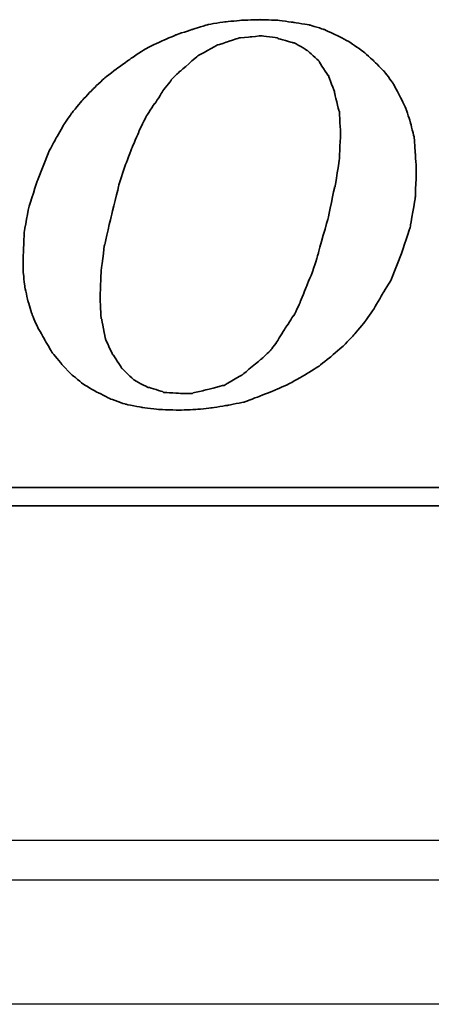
# Model space of a CAD drawing. Header units: millimetres. Extents: x 2891 to 6329, y -1599 to 860.
# Tile 455 of 620: x 5452.51 to 5457.66, y -918.95 to -906.64. Entities that reach past the tile are written whole.
import ezdxf
from ezdxf.lldxf.tags import DXFTag

# ---------------------------------------------------------------- set-up
doc = ezdxf.new("R2010")
doc.units = ezdxf.units.MM
doc.layers.get('0').update_dxf_attribs({"linetype": 'CONTINUOUS'})
doc.layers.add('DIM', color=4, linetype='CONTINUOUS')
doc.layers.add('layer 1', color=7, linetype='CONTINUOUS')
tags = doc.linetypes.add('DASHED', pattern=[25.72, 12.86, -12.86]).pattern_tags.tags
tags[6:7] = [DXFTag(74, 4), DXFTag(75, 0), DXFTag(340, '0'), DXFTag(46, 0.0), DXFTag(50, 0.0), DXFTag(44, 0.0), DXFTag(45, 0.0)]
tags[4:5] = [DXFTag(74, 4), DXFTag(75, 0), DXFTag(340, '0'), DXFTag(46, 0.0), DXFTag(50, 0.0), DXFTag(44, 0.0), DXFTag(45, 0.0)]

# ---------------------------------------------------------------- blocks, each defined once
blk = doc.blocks.new('TBI MOTION logo(完整正式版)')
at = {"layer": 'layer 1', "color": 22, "lineweight": 35}
for points, knots in [([(35.79625, -6.98375), (35.79625, -6.98375), (36.23125, -7.43875), (36.23125, -7.43875), (36.23125, -7.43875), (36.23125, -7.43875), (36.75625, -7.87125), (36.75625, -7.87125), (36.75625, -7.87125), (36.75625, -7.87125), (37.33125, -8.20375), (37.33125, -8.20375), (37.33125, -8.20375), (37.33125, -8.20375), (37.95625, -8.51875), (37.95625, -8.51875), (37.95625, -8.51875), (37.95625, -8.51875), (38.62625, -8.75875), (38.62625, -8.75875), (38.62625, -8.75875), (38.62625, -8.75875), (39.37125, -8.90375), (39.37125, -8.90375), (39.37125, -8.90375), (39.37125, -8.90375), (40.14125, -8.99875), (40.14125, -8.99875), (40.14125, -8.99875), (40.14125, -8.99875), (41.02625, -9.02375), (41.02625, -9.02375), (41.02625, -9.02375), (41.02625, -9.02375), (41.74625, -8.99875), (41.74625, -8.99875), (41.74625, -8.99875), (41.74625, -8.99875), (42.46625, -8.92375), (42.46625, -8.92375), (42.46625, -8.92375), (42.46625, -8.92375), (43.21125, -8.80625), (43.21125, -8.80625), (43.21125, -8.80625), (43.21125, -8.80625), (43.93125, -8.66375), (43.93125, -8.66375), (43.93125, -8.66375), (43.93125, -8.66375), (44.62625, -8.39875), (44.62625, -8.39875), (44.62625, -8.39875), (44.62625, -8.39875), (45.29625, -8.13375), (45.29625, -8.13375), (45.29625, -8.13375), (45.29625, -8.13375), (45.94625, -7.84375), (45.94625, -7.84375), (45.94625, -7.84375), (45.94625, -7.84375), (46.61625, -7.46375), (46.61625, -7.46375), (46.61625, -7.46375), (46.61625, -7.46375), (47.24125, -7.07875), (47.24125, -7.07875), (47.24125, -7.07875), (47.24125, -7.07875), (47.81625, -6.62375), (47.81625, -6.62375), (47.81625, -6.62375), (47.81625, -6.62375), (48.36875, -6.14375), (48.36875, -6.14375), (48.36875, -6.14375), (48.36875, -6.14375), (48.84625, -5.64125), (48.84625, -5.64125), (48.84625, -5.64125), (48.84625, -5.64125), (49.32625, -5.06375), (49.32625, -5.06375), (49.32625, -5.06375), (49.32625, -5.06375), (49.71125, -4.51374), (49.71125, -4.51374), (49.71125, -4.51374), (49.71125, -4.51374), (50.09625, -3.83874), (50.09625, -3.83874), (50.09625, -3.83874), (50.09625, -3.83874), (50.48125, -3.21374), (50.48125, -3.21374), (50.48125, -3.21374), (50.48125, -3.21374), (50.96125, -1.99125), (50.96125, -1.99125), (50.96125, -1.99125), (50.96125, -1.99125), (51.34375, -0.81875), (51.34375, -0.81875), (51.34375, -0.81875), (51.34375, -0.81875), (51.56125, 0.45624), (51.56125, 0.45624), (51.56125, 0.45624), (51.56125, 0.45624), (51.60625, 1.67624), (51.60625, 1.67624), (51.60625, 1.67624), (51.60625, 1.67624), (51.56125, 2.44625), (51.56125, 2.44625), (51.56125, 2.44625), (51.56125, 2.44625), (51.51125, 3.14125), (51.51125, 3.14125), (51.51125, 3.14125), (51.51125, 3.14125), (51.34375, 3.81125), (51.34375, 3.81125), (51.34375, 3.81125), (51.34375, 3.81125), (51.15125, 4.41125), (51.15125, 4.41125), (51.15125, 4.41125), (51.15125, 4.41125), (50.86125, 5.01125), (50.86125, 5.01125), (50.86125, 5.01125), (50.86125, 5.01125), (50.55125, 5.58875), (50.55125, 5.58875), (50.55125, 5.58875), (50.55125, 5.58875), (50.16625, 6.09125), (50.16625, 6.09125), (50.16625, 6.09125), (50.16625, 6.09125), (49.71125, 6.54875), (49.71125, 6.54875), (49.71125, 6.54875), (49.71125, 6.54875), (49.23125, 6.98125), (49.23125, 6.98125), (49.23125, 6.98125), (49.23125, 6.98125), (48.67875, 7.36625), (48.67875, 7.36625), (48.67875, 7.36625), (48.67875, 7.36625), (48.10375, 7.67625), (48.10375, 7.67625), (48.10375, 7.67625), (48.10375, 7.67625), (47.48125, 7.96375), (47.48125, 7.96375), (47.48125, 7.96375), (47.48125, 7.96375), (46.85625, 8.15625), (46.85625, 8.15625), (46.85625, 8.15625), (46.85625, 8.15625), (46.13625, 8.27624), (46.13625, 8.27624), (46.13625, 8.27624), (46.13625, 8.27624), (45.39125, 8.37125), (45.39125, 8.37125), (45.39125, 8.37125), (45.39125, 8.37125), (44.62625, 8.39624), (44.62625, 8.39624), (44.62625, 8.39624), (44.62625, 8.39624), (43.83625, 8.37125), (43.83625, 8.37125), (43.83625, 8.37125), (43.83625, 8.37125), (43.09125, 8.30125), (43.09125, 8.30125), (43.09125, 8.30125), (43.09125, 8.30125), (42.32125, 8.18125), (42.32125, 8.18125), (42.32125, 8.18125), (42.32125, 8.18125), (41.62875, 7.96375), (41.62875, 7.96375), (41.62875, 7.96375), (41.62875, 7.96375), (40.90625, 7.72625), (40.90625, 7.72625), (40.90625, 7.72625), (40.90625, 7.72625), (40.23624, 7.43625), (40.23624, 7.43625), (40.23624, 7.43625), (40.23624, 7.43625), (39.54124, 7.10125), (39.54124, 7.10125), (39.54124, 7.10125), (39.54124, 7.10125), (38.91625, 6.69125), (38.91625, 6.69125), (38.91625, 6.69125), (38.91625, 6.69125), (38.31625, 6.26125), (38.31625, 6.26125), (38.31625, 6.26125), (38.31625, 6.26125), (37.69125, 5.78125), (37.69125, 5.78125), (37.69125, 5.78125), (37.69125, 5.78125), (37.18625, 5.30125), (37.18625, 5.30125), (37.18625, 5.30125), (37.18625, 5.30125), (36.70625, 4.79624), (36.70625, 4.79624), (36.70625, 4.79624), (36.70625, 4.79624), (36.23125, 4.22125), (36.23125, 4.22125), (36.23125, 4.22125), (36.23125, 4.22125), (35.87124, 3.69375), (35.87124, 3.69375), (35.87124, 3.69375), (35.87124, 3.69375), (35.53125, 3.09125), (35.53125, 3.09125), (35.53125, 3.09125), (35.53125, 3.09125), (35.19875, 2.47125), (35.19875, 2.47125), (35.19875, 2.47125), (35.19875, 2.47125), (34.71625, 1.24625), (34.71625, 1.24625), (34.71625, 1.24625), (34.71625, 1.24625), (34.33125, 0.06874), (34.33125, 0.06874), (34.33125, 0.06874), (34.33125, 0.06874), (34.11625, -1.07875), (34.11625, -1.07875), (34.11625, -1.07875), (34.11625, -1.07875), (34.07125, -2.15875), (34.07125, -2.15875), (34.07125, -2.15875), (34.07125, -2.15875), (34.07125, -2.85375), (34.07125, -2.85375), (34.07125, -2.85375), (34.07125, -2.85375), (34.14125, -3.50375), (34.14125, -3.50375), (34.14125, -3.50375), (34.14125, -3.50375), (34.28625, -4.17375), (34.28625, -4.17375), (34.28625, -4.17375), (34.28625, -4.17375), (34.47625, -4.77624), (34.47625, -4.77624), (34.47625, -4.77624), (34.47625, -4.77624), (34.71625, -5.32625), (34.71625, -5.32625), (34.71625, -5.32625), (34.71625, -5.32625), (35.05375, -5.92875), (35.05375, -5.92875), (35.05375, -5.92875), (35.05375, -5.92875), (35.36375, -6.45375), (35.36375, -6.45375), (35.36375, -6.45375), (35.36375, -6.45375), (35.79625, -6.98375), (35.79625, -6.98375)], [0, 0, 0, 0, 0.01388889, 0.01388889, 0.01388889, 0.0138889, 0.02777778, 0.02777778, 0.02777778, 0.02777779, 0.04166667, 0.04166667, 0.04166667, 0.04166668, 0.05555556, 0.05555556, 0.05555556, 0.05555557, 0.06944444, 0.06944444, 0.06944444, 0.06944445, 0.08333333, 0.08333333, 0.08333333, 0.08333334, 0.09722222, 0.09722222, 0.09722222, 0.09722223, 0.11111111, 0.11111111, 0.11111111, 0.11111112, 0.125, 0.125, 0.125, 0.12500001, 0.13888889, 0.13888889, 0.13888889, 0.1388889, 0.15277778, 0.15277778, 0.15277778, 0.15277779, 0.16666667, 0.16666667, 0.16666667, 0.16666668, 0.18055556, 0.18055556, 0.18055556, 0.18055557, 0.19444444, 0.19444444, 0.19444444, 0.19444445, 0.20833333, 0.20833333, 0.20833333, 0.20833334, 0.22222222, 0.22222222, 0.22222222, 0.22222223, 0.23611111, 0.23611111, 0.23611111, 0.23611112, 0.25, 0.25, 0.25, 0.25000001, 0.26388889, 0.26388889, 0.26388889, 0.2638889, 0.27777778, 0.27777778, 0.27777778, 0.27777779, 0.29166667, 0.29166667, 0.29166667, 0.29166668, 0.30555556, 0.30555556, 0.30555556, 0.30555557, 0.31944444, 0.31944444, 0.31944444, 0.31944445, 0.33333333, 0.33333333, 0.33333333, 0.33333334, 0.34722222, 0.34722222, 0.34722222, 0.34722223, 0.36111111, 0.36111111, 0.36111111, 0.36111112, 0.375, 0.375, 0.375, 0.37500001, 0.38888889, 0.38888889, 0.38888889, 0.3888889, 0.40277778, 0.40277778, 0.40277778, 0.40277779, 0.41666667, 0.41666667, 0.41666667, 0.41666668, 0.43055556, 0.43055556, 0.43055556, 0.43055557, 0.44444444, 0.44444444, 0.44444444, 0.44444445, 0.45833333, 0.45833333, 0.45833333, 0.45833334, 0.47222222, 0.47222222, 0.47222222, 0.47222223, 0.48611111, 0.48611111, 0.48611111, 0.48611112, 0.5, 0.5, 0.5, 0.50000001, 0.51388889, 0.51388889, 0.51388889, 0.5138889, 0.52777778, 0.52777778, 0.52777778, 0.52777779, 0.54166667, 0.54166667, 0.54166667, 0.54166668, 0.55555556, 0.55555556, 0.55555556, 0.55555557, 0.56944444, 0.56944444, 0.56944444, 0.56944445, 0.58333333, 0.58333333, 0.58333333, 0.58333334, 0.59722222, 0.59722222, 0.59722222, 0.59722223, 0.61111111, 0.61111111, 0.61111111, 0.61111112, 0.625, 0.625, 0.625, 0.62500001, 0.63888889, 0.63888889, 0.63888889, 0.6388889, 0.65277778, 0.65277778, 0.65277778, 0.65277779, 0.66666667, 0.66666667, 0.66666667, 0.66666668, 0.68055556, 0.68055556, 0.68055556, 0.68055557, 0.69444444, 0.69444444, 0.69444444, 0.69444445, 0.70833333, 0.70833333, 0.70833333, 0.70833334, 0.72222222, 0.72222222, 0.72222222, 0.72222223, 0.73611111, 0.73611111, 0.73611111, 0.73611112, 0.75, 0.75, 0.75, 0.75000001, 0.76388889, 0.76388889, 0.76388889, 0.7638889, 0.77777778, 0.77777778, 0.77777778, 0.77777779, 0.79166667, 0.79166667, 0.79166667, 0.79166668, 0.80555556, 0.80555556, 0.80555556, 0.80555557, 0.81944444, 0.81944444, 0.81944444, 0.81944445, 0.83333333, 0.83333333, 0.83333333, 0.83333334, 0.84722222, 0.84722222, 0.84722222, 0.84722223, 0.86111111, 0.86111111, 0.86111111, 0.86111112, 0.875, 0.875, 0.875, 0.87500001, 0.88888889, 0.88888889, 0.88888889, 0.8888889, 0.90277778, 0.90277778, 0.90277778, 0.90277779, 0.91666667, 0.91666667, 0.91666667, 0.91666668, 0.93055556, 0.93055556, 0.93055556, 0.93055557, 0.94444444, 0.94444444, 0.94444444, 0.94444445, 0.95833333, 0.95833333, 0.95833333, 0.95833334, 0.97222222, 0.97222222, 0.97222222, 0.97222223, 0.98611111, 0.98611111, 0.98611111, 0.98611112, 1, 1, 1, 1]), ([(38.33875, 1.03124), (38.33875, 1.03124), (38.62625, 1.89625), (38.62625, 1.89625), (38.62625, 1.89625), (38.62625, 1.89625), (38.91625, 2.66375), (38.91625, 2.66375), (38.91625, 2.66375), (38.91625, 2.66375), (39.22625, 3.38125), (39.22625, 3.38125), (39.22625, 3.38125), (39.22625, 3.38125), (39.22625, 3.40624), (39.22625, 3.40624), (39.22625, 3.40624), (39.22625, 3.40624), (39.56124, 4.07624), (39.56124, 4.07624), (39.56124, 4.07624), (39.56124, 4.07624), (39.92125, 4.65125), (39.92125, 4.65125), (39.92125, 4.65125), (39.92125, 4.65125), (39.94625, 4.65125), (39.94625, 4.65125), (39.94625, 4.65125), (39.94625, 4.65125), (40.28125, 5.17875), (40.28125, 5.17875), (40.28125, 5.17875), (40.28125, 5.17875), (40.28125, 5.20375), (40.28125, 5.20375), (40.28125, 5.20375), (40.28125, 5.20375), (40.66875, 5.68625), (40.66875, 5.68625), (40.66875, 5.68625), (40.66875, 5.68625), (40.66875, 5.70625), (40.66875, 5.70625), (40.66875, 5.70625), (40.66875, 5.70625), (41.05124, 6.09125), (41.05124, 6.09125), (41.05124, 6.09125), (41.05124, 6.09125), (41.07625, 6.09125), (41.07625, 6.09125), (41.07625, 6.09125), (41.07625, 6.09125), (41.84125, 6.76625), (41.84125, 6.76625), (41.84125, 6.76625), (41.84125, 6.76625), (41.86625, 6.78625), (41.86625, 6.78625), (41.86625, 6.78625), (41.86625, 6.78625), (42.73125, 7.26624), (42.73125, 7.26624), (42.73125, 7.26624), (42.73125, 7.26624), (42.75625, 7.26624), (42.75625, 7.26624), (42.75625, 7.26624), (42.75625, 7.26624), (43.18625, 7.41125), (43.18625, 7.41125), (43.18625, 7.41125), (43.18625, 7.41125), (43.64125, 7.55625), (43.64125, 7.55625), (43.64125, 7.55625), (43.64125, 7.55625), (43.66625, 7.55625), (43.66625, 7.55625), (43.66625, 7.55625), (43.66625, 7.55625), (43.69125, 7.58124), (43.69125, 7.58124), (43.69125, 7.58124), (43.69125, 7.58124), (44.19125, 7.62625), (44.19125, 7.62625), (44.19125, 7.62625), (44.19125, 7.62625), (44.67125, 7.67625), (44.67125, 7.67625), (44.67125, 7.67625), (44.67125, 7.67625), (44.69625, 7.67625), (44.69625, 7.67625), (44.69625, 7.67625), (44.69625, 7.67625), (45.41875, 7.58124), (45.41875, 7.58124), (45.41875, 7.58124), (45.41875, 7.58124), (45.44125, 7.55625), (45.44125, 7.55625), (45.44125, 7.55625), (45.44125, 7.55625), (46.11125, 7.36625), (46.11125, 7.36625), (46.11125, 7.36625), (46.11125, 7.36625), (46.13625, 7.36625), (46.13625, 7.36625), (46.13625, 7.36625), (46.13625, 7.36625), (46.15875, 7.36625), (46.15875, 7.36625), (46.15875, 7.36625), (46.15875, 7.36625), (46.73625, 7.02624), (46.73625, 7.02624), (46.73625, 7.02624), (46.73625, 7.02624), (46.76125, 7.00624), (46.76125, 7.00624), (46.76125, 7.00624), (46.76125, 7.00624), (47.24125, 6.57124), (47.24125, 6.57124), (47.24125, 6.57124), (47.24125, 6.57124), (47.26625, 6.54875), (47.26625, 6.54875), (47.26625, 6.54875), (47.26625, 6.54875), (47.26625, 6.52375), (47.26625, 6.52375), (47.26625, 6.52375), (47.26625, 6.52375), (47.67375, 5.89875), (47.67375, 5.89875), (47.67375, 5.89875), (47.67375, 5.89875), (47.69625, 5.89875), (47.69625, 5.89875), (47.69625, 5.89875), (47.69625, 5.89875), (47.69625, 5.87625), (47.69625, 5.87625), (47.69625, 5.87625), (47.69625, 5.87625), (47.96125, 5.15625), (47.96125, 5.15625), (47.96125, 5.15625), (47.96125, 5.15625), (47.96125, 5.13125), (47.96125, 5.13125), (47.96125, 5.13125), (47.96125, 5.13125), (48.15125, 4.31875), (48.15125, 4.31875), (48.15125, 4.31875), (48.15125, 4.31875), (48.17625, 4.31875), (48.17625, 4.31875), (48.17625, 4.31875), (48.17625, 4.31875), (48.17625, 4.29125), (48.17625, 4.29125), (48.17625, 4.29125), (48.17625, 4.29125), (48.22625, 3.33125), (48.22625, 3.33125), (48.22625, 3.33125), (48.22625, 3.33125), (48.22625, 3.30875), (48.22625, 3.30875), (48.22625, 3.30875), (48.22625, 3.30875), (48.17625, 2.20624), (48.17625, 2.20624), (48.17625, 2.20624), (48.17625, 2.20624), (48.17625, 2.18124), (48.17625, 2.18124), (48.17625, 2.18124), (48.17625, 2.18124), (47.98375, 0.93624), (47.98375, 0.93624), (47.98375, 0.93624), (47.98375, 0.93624), (47.96125, 0.93624), (47.96125, 0.93624), (47.96125, 0.93624), (47.96125, 0.93624), (47.67375, -0.45874), (47.67375, -0.45874), (47.67375, -0.45874), (47.67375, -0.45874), (47.24125, -1.99125), (47.24125, -1.99125), (47.24125, -1.99125), (47.24125, -1.99125), (47.24125, -2.01874), (47.24125, -2.01874), (47.24125, -2.01874), (47.24125, -2.01874), (47.00125, -2.78375), (47.00125, -2.78375), (47.00125, -2.78375), (47.00125, -2.78375), (46.71125, -3.50375), (46.71125, -3.50375), (46.71125, -3.50375), (46.71125, -3.50375), (46.42625, -4.19875), (46.42625, -4.19875), (46.42625, -4.19875), (46.42625, -4.19875), (46.42625, -4.22375), (46.42625, -4.22375), (46.42625, -4.22375), (46.42625, -4.22375), (46.13625, -4.82374), (46.13625, -4.82374), (46.13625, -4.82374), (46.13625, -4.82374), (46.11125, -4.82374), (46.11125, -4.82374), (46.11125, -4.82374), (46.11125, -4.82374), (45.77625, -5.35125), (45.77625, -5.35125), (45.77625, -5.35125), (45.77625, -5.35125), (45.44125, -5.87875), (45.44125, -5.87875), (45.44125, -5.87875), (45.44125, -5.87875), (45.44125, -5.90375), (45.44125, -5.90375), (45.44125, -5.90375), (45.44125, -5.90375), (45.10625, -6.35875), (45.10625, -6.35875), (45.10625, -6.35875), (45.10625, -6.35875), (45.08125, -6.38375), (45.08125, -6.38375), (45.08125, -6.38375), (45.08125, -6.38375), (44.69625, -6.74375), (44.69625, -6.74375), (44.69625, -6.74375), (44.69625, -6.74375), (43.88375, -7.41625), (43.88375, -7.41625), (43.88375, -7.41625), (43.88375, -7.41625), (43.85625, -7.43875), (43.85625, -7.43875), (43.85625, -7.43875), (43.85625, -7.43875), (43.04125, -7.91875), (43.04125, -7.91875), (43.04125, -7.91875), (43.04125, -7.91875), (43.01625, -7.91875), (43.01625, -7.91875), (43.01625, -7.91875), (43.01625, -7.91875), (42.99625, -7.91875), (42.99625, -7.91875), (42.99625, -7.91875), (42.99625, -7.91875), (42.08125, -8.15875), (42.08125, -8.15875), (42.08125, -8.15875), (42.08125, -8.15875), (41.65125, -8.25625), (41.65125, -8.25625), (41.65125, -8.25625), (41.65125, -8.25625), (41.62875, -8.27875), (41.62875, -8.27875), (41.62875, -8.27875), (41.62875, -8.27875), (41.60125, -8.27875), (41.60125, -8.27875), (41.60125, -8.27875), (41.60125, -8.27875), (41.12125, -8.27875), (41.12125, -8.27875), (41.12125, -8.27875), (41.12125, -8.27875), (40.35624, -8.23125), (40.35624, -8.23125), (40.35624, -8.23125), (40.35624, -8.23125), (40.33125, -8.23125), (40.33125, -8.23125), (40.33125, -8.23125), (40.33125, -8.23125), (40.30625, -8.20375), (40.30625, -8.20375), (40.30625, -8.20375), (40.30625, -8.20375), (39.68375, -8.01375), (39.68375, -8.01375), (39.68375, -8.01375), (39.68375, -8.01375), (39.66124, -8.01375), (39.66124, -8.01375), (39.66124, -8.01375), (39.66124, -8.01375), (39.63625, -8.01375), (39.63625, -8.01375), (39.63625, -8.01375), (39.63625, -8.01375), (39.01125, -7.67875), (39.01125, -7.67875), (39.01125, -7.67875), (39.01125, -7.67875), (38.98875, -7.65375), (38.98875, -7.65375), (38.98875, -7.65375), (38.98875, -7.65375), (38.48625, -7.17375), (38.48625, -7.17375), (38.48625, -7.17375), (38.48625, -7.17375), (38.45875, -7.14875), (38.45875, -7.14875), (38.45875, -7.14875), (38.45875, -7.14875), (38.45875, -7.12875), (38.45875, -7.12875), (38.45875, -7.12875), (38.45875, -7.12875), (38.07625, -6.54875), (38.07625, -6.54875), (38.07625, -6.54875), (38.07625, -6.54875), (38.05125, -6.54875), (38.05125, -6.54875), (38.05125, -6.54875), (38.05125, -6.54875), (38.05125, -6.52875), (38.05125, -6.52875), (38.05125, -6.52875), (38.05125, -6.52875), (37.74125, -5.85375), (37.74125, -5.85375), (37.74125, -5.85375), (37.74125, -5.85375), (37.74125, -5.82875), (37.74125, -5.82875), (37.74125, -5.82875), (37.74125, -5.82875), (37.57375, -4.96875), (37.57375, -4.96875), (37.57375, -4.96875), (37.57375, -4.96875), (37.54625, -4.94375), (37.54625, -4.94375), (37.54625, -4.94375), (37.54625, -4.94375), (37.50125, -4.03375), (37.50125, -4.03375), (37.50125, -4.03375), (37.50125, -4.03375), (37.50125, -4.00875), (37.50125, -4.00875), (37.50125, -4.00875), (37.50125, -4.00875), (37.54625, -2.85375), (37.54625, -2.85375), (37.54625, -2.85375), (37.54625, -2.85375), (37.69125, -1.65875), (37.69125, -1.65875), (37.69125, -1.65875), (37.69125, -1.65875), (37.71624, -1.63375), (37.71624, -1.63375), (37.71624, -1.63375), (37.71624, -1.63375), (38.00375, -0.33875), (38.00375, -0.33875), (38.00375, -0.33875), (38.00375, -0.33875), (38.33875, 1.00624), (38.33875, 1.00624), (38.33875, 1.00624), (38.33875, 1.00624), (38.33875, 1.03124), (38.33875, 1.03124)], [0, 0, 0, 0, 0.01010101, 0.01010101, 0.01010101, 0.01010102, 0.02020202, 0.02020202, 0.02020202, 0.02020203, 0.03030303, 0.03030303, 0.03030303, 0.03030304, 0.04040404, 0.04040404, 0.04040404, 0.04040405, 0.05050505, 0.05050505, 0.05050505, 0.05050506, 0.06060606, 0.06060606, 0.06060606, 0.06060607, 0.07070707, 0.07070707, 0.07070707, 0.07070708, 0.08080808, 0.08080808, 0.08080808, 0.08080809, 0.09090909, 0.09090909, 0.09090909, 0.0909091, 0.1010101, 0.1010101, 0.1010101, 0.10101011, 0.11111111, 0.11111111, 0.11111111, 0.11111112, 0.12121212, 0.12121212, 0.12121212, 0.12121213, 0.13131313, 0.13131313, 0.13131313, 0.13131314, 0.14141414, 0.14141414, 0.14141414, 0.14141415, 0.15151515, 0.15151515, 0.15151515, 0.15151516, 0.16161616, 0.16161616, 0.16161616, 0.16161617, 0.17171717, 0.17171717, 0.17171717, 0.17171718, 0.18181818, 0.18181818, 0.18181818, 0.18181819, 0.19191919, 0.19191919, 0.19191919, 0.1919192, 0.2020202, 0.2020202, 0.2020202, 0.20202021, 0.21212121, 0.21212121, 0.21212121, 0.21212122, 0.22222222, 0.22222222, 0.22222222, 0.22222223, 0.23232323, 0.23232323, 0.23232323, 0.23232324, 0.24242424, 0.24242424, 0.24242424, 0.24242425, 0.25252525, 0.25252525, 0.25252525, 0.25252526, 0.26262626, 0.26262626, 0.26262626, 0.26262627, 0.27272727, 0.27272727, 0.27272727, 0.27272728, 0.28282828, 0.28282828, 0.28282828, 0.28282829, 0.29292929, 0.29292929, 0.29292929, 0.2929293, 0.3030303, 0.3030303, 0.3030303, 0.30303031, 0.31313131, 0.31313131, 0.31313131, 0.31313132, 0.32323232, 0.32323232, 0.32323232, 0.32323233, 0.33333333, 0.33333333, 0.33333333, 0.33333334, 0.34343434, 0.34343434, 0.34343434, 0.34343435, 0.35353535, 0.35353535, 0.35353535, 0.35353536, 0.36363636, 0.36363636, 0.36363636, 0.36363637, 0.37373737, 0.37373737, 0.37373737, 0.37373738, 0.38383838, 0.38383838, 0.38383838, 0.38383839, 0.39393939, 0.39393939, 0.39393939, 0.3939394, 0.4040404, 0.4040404, 0.4040404, 0.40404041, 0.41414141, 0.41414141, 0.41414141, 0.41414142, 0.42424242, 0.42424242, 0.42424242, 0.42424243, 0.43434343, 0.43434343, 0.43434343, 0.43434344, 0.44444444, 0.44444444, 0.44444444, 0.44444445, 0.45454545, 0.45454545, 0.45454545, 0.45454546, 0.46464646, 0.46464646, 0.46464646, 0.46464647, 0.47474747, 0.47474747, 0.47474747, 0.47474748, 0.48484848, 0.48484848, 0.48484848, 0.48484849, 0.49494949, 0.49494949, 0.49494949, 0.4949495, 0.50505051, 0.50505051, 0.50505051, 0.50505052, 0.51515152, 0.51515152, 0.51515152, 0.51515153, 0.52525253, 0.52525253, 0.52525253, 0.52525254, 0.53535354, 0.53535354, 0.53535354, 0.53535355, 0.54545455, 0.54545455, 0.54545455, 0.54545456, 0.55555556, 0.55555556, 0.55555556, 0.55555557, 0.56565657, 0.56565657, 0.56565657, 0.56565658, 0.57575758, 0.57575758, 0.57575758, 0.57575759, 0.58585859, 0.58585859, 0.58585859, 0.5858586, 0.5959596, 0.5959596, 0.5959596, 0.59595961, 0.60606061, 0.60606061, 0.60606061, 0.60606062, 0.61616162, 0.61616162, 0.61616162, 0.61616163, 0.62626263, 0.62626263, 0.62626263, 0.62626264, 0.63636364, 0.63636364, 0.63636364, 0.63636365, 0.64646465, 0.64646465, 0.64646465, 0.64646466, 0.65656566, 0.65656566, 0.65656566, 0.65656567, 0.66666667, 0.66666667, 0.66666667, 0.66666668, 0.67676768, 0.67676768, 0.67676768, 0.67676769, 0.68686869, 0.68686869, 0.68686869, 0.6868687, 0.6969697, 0.6969697, 0.6969697, 0.69696971, 0.70707071, 0.70707071, 0.70707071, 0.70707072, 0.71717172, 0.71717172, 0.71717172, 0.71717173, 0.72727273, 0.72727273, 0.72727273, 0.72727274, 0.73737374, 0.73737374, 0.73737374, 0.73737375, 0.74747475, 0.74747475, 0.74747475, 0.74747476, 0.75757576, 0.75757576, 0.75757576, 0.75757577, 0.76767677, 0.76767677, 0.76767677, 0.76767678, 0.77777778, 0.77777778, 0.77777778, 0.77777779, 0.78787879, 0.78787879, 0.78787879, 0.7878788, 0.7979798, 0.7979798, 0.7979798, 0.79797981, 0.80808081, 0.80808081, 0.80808081, 0.80808082, 0.81818182, 0.81818182, 0.81818182, 0.81818183, 0.82828283, 0.82828283, 0.82828283, 0.82828284, 0.83838384, 0.83838384, 0.83838384, 0.83838385, 0.84848485, 0.84848485, 0.84848485, 0.84848486, 0.85858586, 0.85858586, 0.85858586, 0.85858587, 0.86868687, 0.86868687, 0.86868687, 0.86868688, 0.87878788, 0.87878788, 0.87878788, 0.87878789, 0.88888889, 0.88888889, 0.88888889, 0.8888889, 0.8989899, 0.8989899, 0.8989899, 0.89898991, 0.90909091, 0.90909091, 0.90909091, 0.90909092, 0.91919192, 0.91919192, 0.91919192, 0.91919193, 0.92929293, 0.92929293, 0.92929293, 0.92929294, 0.93939394, 0.93939394, 0.93939394, 0.93939395, 0.94949495, 0.94949495, 0.94949495, 0.94949496, 0.95959596, 0.95959596, 0.95959596, 0.95959597, 0.96969697, 0.96969697, 0.96969697, 0.96969698, 0.97979798, 0.97979798, 0.97979798, 0.97979799, 0.98989899, 0.98989899, 0.98989899, 0.989899, 1, 1, 1, 1]), ([(75.90875, -9.47875), (75.90875, -9.47875), (75.90875, -12.28625), (75.90875, -12.28625), (75.90875, -12.28625), (75.90875, -12.28625), (75.90875, -12.47875), (75.90875, -12.47875), (75.90875, -12.47875), (75.90875, -12.47875), (75.71625, -12.47875), (75.71625, -12.47875), (75.71625, -12.47875), (75.71625, -12.47875), (-88.32875, -12.47875), (-88.32875, -12.47875), (-88.32875, -12.47875), (-88.32875, -12.47875), (-88.32875, -13.29375), (-88.32875, -13.29375), (-88.32875, -13.29375), (-88.32875, -13.29375), (82.89125, -13.29375), (82.89125, -13.29375), (82.89125, -13.29375), (82.89125, -13.29375), (75.90875, -9.47875), (75.90875, -9.47875)], [0, 0, 0, 0, 0.14285714, 0.14285714, 0.14285714, 0.14285715, 0.28571429, 0.28571429, 0.28571429, 0.2857143, 0.42857143, 0.42857143, 0.42857143, 0.42857144, 0.57142857, 0.57142857, 0.57142857, 0.57142858, 0.71428571, 0.71428571, 0.71428571, 0.71428572, 0.85714286, 0.85714286, 0.85714286, 0.85714287, 1, 1, 1, 1])]:
    blk.add_open_spline(points, degree=3, knots=knots, dxfattribs=at)

msp = doc.modelspace()

# ---------------------------------------------------------------- linework, layer by layer
at = {"linetype": 'Continuous'}
msp.add_line((5635.254, -916.903), (5376.766, -916.904), dxfattribs=at)
at = {"linetype": 'DASHED'}
msp.add_line((5634.761, -918.953), (5376.766, -918.953), dxfattribs=at)
at = {"linetype": 'Continuous'}
msp.add_open_spline([(5635.134, -917.403), (5376.766, -917.403)], degree=1, dxfattribs=at)

# ---------------------------------------------------------------- block references
at = {"layer": 'DIM', "color": 7, "xscale": 0.2802190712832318, "yscale": 0.2802190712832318, "zscale": 0.2802190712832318}
msp.add_blockref('TBI MOTION logo(完整正式版)', (5443.008, -908.996), dxfattribs=at)

doc.saveas('drawing.dxf')
